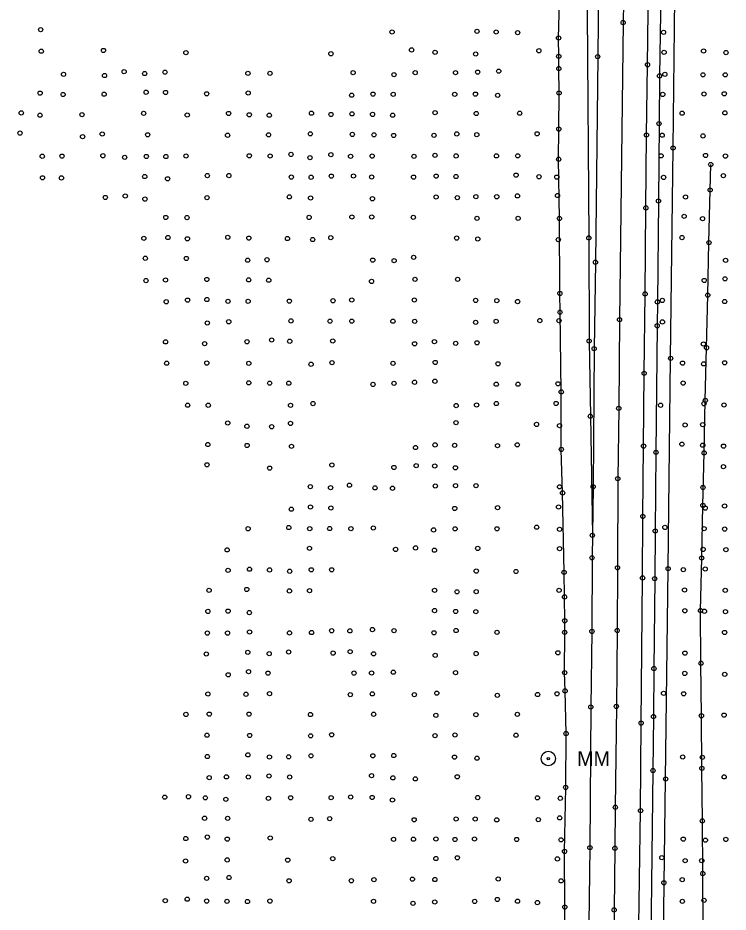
# Model space of a CAD drawing. Extents: x 20503438 to 20508873, y 7964251 to 7984667.
# Drawn here: x 20506322.2 to 20506659.8, y 7968504.5 to 7968929.7 of the extents above; entities that cross this region are included whole.
import ezdxf

# ---------------------------------------------------------------- set-up
doc = ezdxf.new("R2010")
doc.units = 0
for name, color, linetype in [('SurBreakLine', 7, 'Continuous'), ('SurConcreteSlab', 7, 'Continuous'), ('SurDrainageArrowDown', 7, 'Continuous'), ('SurEdgeRoadPaved', 7, 'Continuous'), ('SurEdgeShoulderPaved', 7, 'Continuous'), ('SurGuardRailCable', 7, 'Continuous'), ('SurPointsNonDTM', 7, 'Continuous'), ('SurRoadPoints', 7, 'Continuous'), ('SurSurveyPoints', 7, 'Continuous')]:
    doc.layers.add(name, color=color, linetype=linetype)

msp = doc.modelspace()

# ---------------------------------------------------------------- linework, layer by layer
at = {"layer": 'SurBreakLine'}
msp.add_lwpolyline([(20506610.7, 7968975.24), (20506609.9, 7968927.43), (20506608.2, 7968786.19), (20506607.82, 7968744.04), (20506607.34, 7968710.59), (20506607.22, 7968668.21), (20506607.08, 7968638.41), (20506606.68, 7968602.3), (20506606.19, 7968554.4), (20506606, 7968534.91), (20506605.63, 7968505.56), (20506604.86, 7968457.2)], dxfattribs=at)
at = {"layer": 'SurConcreteSlab'}
msp.add_lwpolyline([(20506564.49, 7969514.44), (20506574.01, 7969461.11), (20506578.45, 7969434.44), (20506583.17, 7969394.51), (20506586.51, 7969354.44), (20506588.8, 7969317.85), (20506589.77, 7969274.23), (20506590.63, 7969177.23), (20506591.64, 7969086.12), (20506591.92, 7969027.98), (20506592.58, 7968959.05), (20506592.8, 7968932.21), (20506593.59, 7968825.07), (20506593.73, 7968776.04), (20506594.33, 7968740.28), (20506595.27, 7968683.67)], dxfattribs=at)
at = {"layer": 'SurDrainageArrowDown'}
msp.add_lwpolyline([(20506647.98, 7968497.87), (20506647.77, 7968522.87), (20506647.55, 7968547.87), (20506647.33, 7968572.87), (20506647.12, 7968597.87), (20506646.9, 7968622.87), (20506646.68, 7968647.87), (20506647.24, 7968672.86), (20506647.82, 7968697.85), (20506648.4, 7968722.85), (20506648.97, 7968747.84), (20506649.55, 7968772.83), (20506650.12, 7968797.83), (20506650.7, 7968822.82), (20506651.27, 7968847.81), (20506651.55, 7968859.96)], dxfattribs=at)
at = {"layer": 'SurEdgeRoadPaved'}
for points in [[(20506595.72, 7969487.19), (20506595.11, 7969466.36), (20506594.59, 7969424.65), (20506594.85, 7969394.48), (20506596.15, 7969383.03), (20506600.49, 7969326.21), (20506603.4, 7969291.1), (20506600.36, 7969122.74), (20506600.06, 7969086.76), (20506599.49, 7969053.21), (20506599.36, 7969019.14), (20506598.62, 7968981.46), (20506598.4, 7968961.23), (20506597.81, 7968911.23), (20506596.74, 7968813.5), (20506596.12, 7968772.39), (20506595.63, 7968706.72), (20506595.11, 7968672.96), (20506595.06, 7968637.97), (20506594.54, 7968602.04), (20506594.11, 7968535.15), (20506593.63, 7968499.17)], [(20506616.8, 7968454.85), (20506618.19, 7968552.78), (20506618.46, 7968594.4), (20506619.15, 7968663.42), (20506619.27, 7968692.62), (20506619.63, 7968726.07), (20506619.9, 7968760.69), (20506620.36, 7968798.44), (20506620.71, 7968839.34), (20506621, 7968873.96), (20506621.49, 7968907.38), (20506621.92, 7968945.44)]]:
    msp.add_lwpolyline(points, dxfattribs=at)
at = {"layer": 'SurEdgeShoulderPaved'}
for points in [[(20506581.38, 7968427.94), (20506582.19, 7968506.89), (20506582.05, 7968533.35), (20506582.59, 7968563.8), (20506582.78, 7968589.42), (20506582.3, 7968609.69), (20506582.09, 7968618.38), (20506582.13, 7968637.56), (20506582.14, 7968643.04), (20506582.05, 7968654.38), (20506581.84, 7968666.08), (20506581.11, 7968703.83), (20506580.52, 7968724.49), (20506580.49, 7968751.85), (20506579.91, 7968789.75), (20506579.82, 7968798.65), (20506579.62, 7968834.28), (20506579.24, 7968862.48), (20506579.33, 7968876.79), (20506579.45, 7968893.97), (20506579.34, 7968905.58), (20506579.29, 7968911.38), (20506579.21, 7968920.08), (20506580.04, 7968948.94)], [(20506627.76, 7968942.11), (20506627.2, 7968902.1), (20506626.95, 7968879.38), (20506626.7, 7968842.59), (20506626.19, 7968794.65), (20506626.09, 7968783.26), (20506625.5, 7968723.09), (20506625.14, 7968685.69), (20506624.9, 7968663.04), (20506624.54, 7968620.31), (20506624.33, 7968597.48), (20506624.07, 7968571.84), (20506622.9, 7968477.89)]]:
    msp.add_lwpolyline(points, dxfattribs=at)
at = {"layer": 'SurGuardRailCable'}
msp.add_lwpolyline([(20506628.76, 7968467.84), (20506630.09, 7968567.83), (20506631.3, 7968667.82), (20506632.48, 7968767.82), (20506633.65, 7968867.81), (20506634.84, 7968967.8), (20506636.09, 7969067.8), (20506637.47, 7969167.79), (20506638.85, 7969267.78), (20506639.32, 7969301.82)], dxfattribs=at)
at = {"layer": 'SurPointsNonDTM'}
for centre in [(20506633.65, 7968867.81), (20506632.48, 7968767.82), (20506631.3, 7968667.82), (20506630.09, 7968567.83)]:
    msp.add_circle(centre, 1, dxfattribs=at)
at = {"layer": 'SurRoadPoints'}
for radius in [3.43, 0.571]:
    msp.add_circle((20506574.34, 7968577.53), radius, dxfattribs=at)
at = {"layer": 'SurSurveyPoints'}
for centre in [(20506609.9, 7968927.43), (20506333.01, 7968924.03), (20506500.08, 7968922.97), (20506540.45, 7968923.25), (20506549.55, 7968922.97), (20506559.75, 7968922.64), (20506579.21, 7968920.08), (20506629.11, 7968922.77), (20506333.31, 7968913.82), (20506362.89, 7968914.16), (20506402.08, 7968913.11), (20506471.01, 7968912.6), (20506509.35, 7968914.43), (20506520.52, 7968913.26), (20506539.83, 7968912.47), (20506569.85, 7968914.03), (20506629.36, 7968913.29), (20506648.14, 7968913.91), (20506658.8, 7968913.16), (20506579.29, 7968911.38), (20506597.81, 7968911.23), (20506621.49, 7968907.38), (20506372.71, 7968904.11), (20506382.49, 7968903.2), (20506392.11, 7968903.85), (20506431.54, 7968903.32), (20506442.04, 7968903.29), (20506481.57, 7968903.59), (20506511.06, 7968903.6), (20506530.22, 7968903.6), (20506540.78, 7968903.88), (20506550.77, 7968904.33), (20506579.34, 7968905.58), (20506343.92, 7968902.81), (20506363.4, 7968902.24), (20506500.96, 7968902.64), (20506627.2, 7968902.1), (20506629.75, 7968902.84), (20506647.85, 7968902.58), (20506658.44, 7968902.58), (20506332.79, 7968893.88), (20506343.72, 7968893.23), (20506363.21, 7968893.38), (20506383.16, 7968894.31), (20506392.4, 7968894.2), (20506411.95, 7968893.56), (20506431.68, 7968893.92), (20506480.86, 7968892.89), (20506490.98, 7968893.41), (20506500.62, 7968893.31), (20506529.86, 7968893.32), (20506539.68, 7968893.4), (20506550.28, 7968892.84), (20506579.45, 7968893.97), (20506628.74, 7968893.27), (20506648.32, 7968893.46), (20506657.97, 7968893.58), (20506323.81, 7968884.47), (20506332.74, 7968883.38), (20506352.67, 7968883.66), (20506381.99, 7968884.27), (20506402.72, 7968883.47), (20506422.37, 7968884.23), (20506432.18, 7968883.59), (20506441.7, 7968883.39), (20506461.76, 7968884.35), (20506471.04, 7968883.74), (20506481.04, 7968884.02), (20506490.79, 7968883.77), (20506500.38, 7968883.38), (20506520.51, 7968884.62), (20506540.09, 7968884.2), (20506560.72, 7968884.34), (20506637.94, 7968884.34), (20506658.25, 7968884.49), (20506626.95, 7968879.38), (20506323.21, 7968874.9), (20506362.31, 7968874.44), (20506383.89, 7968874.08), (20506421.89, 7968873.86), (20506441.36, 7968874.06), (20506461.2, 7968874.53), (20506481.19, 7968874.25), (20506491.46, 7968874.06), (20506500.8, 7968873.76), (20506519.98, 7968873.84), (20506530.83, 7968874.5), (20506540.34, 7968874.16), (20506569.01, 7968874.56), (20506579.33, 7968876.79), (20506621, 7968873.96), (20506628.46, 7968873.88), (20506647.89, 7968873.54), (20506352.96, 7968873.17), (20506333.8, 7968863.88), (20506343.18, 7968863.94), (20506362.61, 7968864.11), (20506372.98, 7968863.38), (20506383.24, 7968863.77), (20506392.55, 7968863.75), (20506402.1, 7968864.02), (20506432.18, 7968864.09), (20506442.13, 7968863.99), (20506452.03, 7968864.75), (20506461.04, 7968863.19), (20506470.99, 7968864.63), (20506480.35, 7968863.86), (20506490.61, 7968863.95), (20506510.5, 7968863.83), (20506520.48, 7968864.33), (20506530.52, 7968864.03), (20506549.69, 7968864.05), (20506559.8, 7968864.08), (20506579.24, 7968862.48), (20506627.96, 7968864.08), (20506649.07, 7968864.25), (20506658.51, 7968863.96), (20506651.55, 7968859.96), (20506333.91, 7968853.64), (20506342.92, 7968853.58), (20506382.51, 7968854.23), (20506393.36, 7968853.16), (20506412.28, 7968854.68), (20506422.49, 7968854.69), (20506452.17, 7968853.98), (20506461.6, 7968853.89), (20506471.21, 7968854.42), (20506481.73, 7968854.49), (20506490.35, 7968854), (20506510.27, 7968853.95), (20506521.03, 7968854.43), (20506530.48, 7968854.23), (20506559.01, 7968854.9), (20506569.93, 7968854.13), (20506578.37, 7968853.94), (20506629.13, 7968853.81), (20506657.54, 7968854.63), (20506651.27, 7968847.81), (20506363.79, 7968844.28), (20506373.25, 7968844.97), (20506412.08, 7968844.2), (20506451.25, 7968844.57), (20506461.33, 7968844.02), (20506490.73, 7968843.68), (20506521.02, 7968844.48), (20506531.09, 7968844.16), (20506539.9, 7968844.69), (20506549.82, 7968844.63), (20506559.68, 7968845.04), (20506578.71, 7968845.2), (20506639.57, 7968844.48), (20506382.6, 7968843.51), (20506620.71, 7968839.34), (20506626.7, 7968842.59), (20506638.91, 7968835.29), (20506392.51, 7968834.78), (20506402.58, 7968834.72), (20506460.64, 7968834.8), (20506480.95, 7968835.01), (20506490.41, 7968835.01), (20506510.16, 7968834.82), (20506540.45, 7968834.39), (20506559.99, 7968834.36), (20506579.62, 7968834.28), (20506647.65, 7968834.21), (20506382.07, 7968824.88), (20506393.52, 7968825.24), (20506402.79, 7968824.63), (20506421.98, 7968825.34), (20506431.99, 7968824.96), (20506450.34, 7968824.75), (20506462.31, 7968824.27), (20506470.94, 7968825.19), (20506530.75, 7968824.98), (20506540.82, 7968824.53), (20506579.08, 7968824.21), (20506593.59, 7968825.07), (20506637.88, 7968825.21), (20506650.7, 7968822.82), (20506382.76, 7968815.38), (20506402.3, 7968815.29), (20506431.41, 7968814.45), (20506440.62, 7968814.67), (20506490.88, 7968814.48), (20506501.06, 7968814.22), (20506510.31, 7968815.8), (20506658.59, 7968814.4), (20506596.74, 7968813.5), (20506412.02, 7968805.29), (20506510.94, 7968805.34), (20506531.24, 7968805.38), (20506658.34, 7968805.6), (20506383.09, 7968804.76), (20506392.39, 7968805.05), (20506431.89, 7968805.11), (20506441.45, 7968804.95), (20506490.3, 7968804.38), (20506648.44, 7968804.82), (20506579.82, 7968798.65), (20506620.36, 7968798.44), (20506650.12, 7968797.83), (20506392.72, 7968794.7), (20506402.88, 7968795.48), (20506412.04, 7968795.75), (20506422.08, 7968794.92), (20506431.66, 7968794.9), (20506451.21, 7968795), (20506472.02, 7968795.18), (20506480.91, 7968795.56), (20506510.66, 7968795.53), (20506539.8, 7968795.33), (20506549.84, 7968795.19), (20506559.72, 7968794.78), (20506626.19, 7968794.65), (20506628.51, 7968795.33), (20506658.15, 7968794.81), (20506579.91, 7968789.75), (20506412.23, 7968784.61), (20506422.43, 7968785.2), (20506452, 7968785.6), (20506470.59, 7968785.47), (20506480.93, 7968785.47), (20506500.47, 7968785.46), (20506510.83, 7968785.37), (20506539.8, 7968784.93), (20506549.54, 7968785.4), (20506570.3, 7968785.74), (20506579.39, 7968785.7), (20506608.2, 7968786.19), (20506628.57, 7968785.11), (20506626.09, 7968783.26), (20506392.42, 7968775.64), (20506431.1, 7968775.68), (20506442.81, 7968776.54), (20506451.44, 7968775.93), (20506471.87, 7968776.07), (20506520.2, 7968775.74), (20506593.73, 7968776.04), (20506410.98, 7968774.77), (20506510.78, 7968774.72), (20506530.32, 7968774.95), (20506540.44, 7968775.19), (20506596.12, 7968772.39), (20506648.07, 7968774.64), (20506649.55, 7968772.83), (20506392.93, 7968765.49), (20506412, 7968765.54), (20506431.97, 7968765.43), (20506461.58, 7968764.98), (20506471.49, 7968765.76), (20506500.5, 7968765.43), (20506520.58, 7968765.83), (20506550.42, 7968765.2), (20506638.14, 7968765.52), (20506648.2, 7968765.16), (20506658.14, 7968765.67), (20506619.9, 7968760.69), (20506402.03, 7968755.91), (20506431.96, 7968756.15), (20506441.87, 7968755.99), (20506450.99, 7968755.97), (20506490.98, 7968755.41), (20506500.97, 7968755.91), (20506510.75, 7968756.44), (20506520.43, 7968756.9), (20506549.58, 7968755.49), (20506559.91, 7968755.49), (20506578.95, 7968755.69), (20506638.44, 7968756.04), (20506580.49, 7968751.85), (20506462.51, 7968746.29), (20506549.61, 7968746.31), (20506578.06, 7968746.34), (20506648.34, 7968746.2), (20506648.97, 7968747.84), (20506402.91, 7968745.52), (20506412.7, 7968745.49), (20506451.8, 7968745.44), (20506530.54, 7968745.34), (20506540.24, 7968745.59), (20506607.82, 7968744.04), (20506627.68, 7968745.5), (20506657.82, 7968745.63), (20506594.33, 7968740.28), (20506421.96, 7968737.08), (20506431.07, 7968735.52), (20506442.81, 7968735.27), (20506451.79, 7968736.86), (20506530.46, 7968737.21), (20506568.75, 7968736.39), (20506579.68, 7968735.78), (20506639.36, 7968736.11), (20506647.74, 7968736.27), (20506412.5, 7968726.81), (20506431.18, 7968726.39), (20506452.26, 7968725.97), (20506511.21, 7968725.39), (20506520.52, 7968726.64), (20506529.82, 7968726.44), (20506550.18, 7968726.3), (20506559.57, 7968726.68), (20506619.63, 7968726.07), (20506637.85, 7968726.99), (20506647.74, 7968726.5), (20506657.64, 7968726.05), (20506580.52, 7968724.49), (20506625.5, 7968723.09), (20506648.4, 7968722.85), (20506412.1, 7968717.19), (20506471.46, 7968717.1), (20506511.53, 7968716.78), (20506520.35, 7968716.64), (20506657.58, 7968716.32), (20506441.86, 7968715.61), (20506500.94, 7968715.93), (20506530.18, 7968715.77), (20506607.34, 7968710.59), (20506461.23, 7968706.8), (20506470.84, 7968706.33), (20506479.82, 7968707.49), (20506491.93, 7968706.22), (20506500.27, 7968706.03), (20506520.63, 7968707.11), (20506530.24, 7968707.25), (20506539.95, 7968707.27), (20506579.66, 7968706.71), (20506581.11, 7968703.83), (20506595.63, 7968706.72), (20506647.87, 7968706.43), (20506452.18, 7968696.07), (20506461.28, 7968697.12), (20506470.97, 7968696.63), (20506529.86, 7968696.43), (20506550.22, 7968696.81), (20506579.21, 7968697.15), (20506647.82, 7968697.85), (20506648.92, 7968696.58), (20506658.13, 7968697.61), (20506619.27, 7968692.62), (20506431.66, 7968686.79), (20506450.97, 7968687.36), (20506460.95, 7968686.84), (20506470.43, 7968686.89), (20506480.5, 7968686.83), (20506491.14, 7968687.16), (20506530.05, 7968686.74), (20506549.94, 7968686.76), (20506568.79, 7968687.52), (20506579.7, 7968686.52), (20506629.73, 7968687.42), (20506648.42, 7968686.81), (20506658.18, 7968686.63), (20506519.81, 7968686.23), (20506595.27, 7968683.67), (20506625.14, 7968685.69), (20506421.68, 7968676.73), (20506460.82, 7968677.47), (20506501.73, 7968676.95), (20506511.23, 7968677.66), (20506520.21, 7968676.59), (20506540.79, 7968677.43), (20506579.69, 7968677.3), (20506647.92, 7968676.96), (20506658.75, 7968676.82), (20506595.11, 7968672.96), (20506647.24, 7968672.86), (20506422.12, 7968667), (20506432.3, 7968667.56), (20506441.83, 7968667.2), (20506451.41, 7968666.58), (20506461.65, 7968667.26), (20506471.35, 7968667.27), (20506540.08, 7968666.65), (20506558.96, 7968666.46), (20506581.84, 7968666.08), (20506607.22, 7968668.21), (20506638.49, 7968667.34), (20506648.92, 7968667.62), (20506619.15, 7968663.42), (20506624.9, 7968663.04), (20506413.09, 7968657.51), (20506431.02, 7968657.91), (20506451.28, 7968657.22), (20506460.85, 7968657.37), (20506520.28, 7968657.49), (20506530.96, 7968656.79), (20506540.06, 7968656.86), (20506579.46, 7968657.48), (20506639.08, 7968657.66), (20506658.43, 7968657.49), (20506582.05, 7968654.38), (20506412.51, 7968647.48), (20506422.13, 7968647.61), (20506432.25, 7968646.93), (20506520.25, 7968647.87), (20506530.27, 7968647.47), (20506539.88, 7968647.36), (20506639.23, 7968647.8), (20506646.68, 7968647.87), (20506648.54, 7968647.56), (20506658.53, 7968647.36), (20506582.14, 7968643.04), (20506412.28, 7968637.18), (20506421.87, 7968637.17), (20506432.34, 7968637.71), (20506451.31, 7968637.26), (20506461.82, 7968637.45), (20506471.38, 7968638.29), (20506480.01, 7968638.22), (20506490.75, 7968638.85), (20506500.99, 7968638.35), (20506520.01, 7968637.32), (20506530.49, 7968638.39), (20506549.94, 7968637.52), (20506582.13, 7968637.56), (20506595.06, 7968637.97), (20506607.08, 7968638.41), (20506658.12, 7968637.48), (20506411.78, 7968627.26), (20506431.49, 7968628.03), (20506441.67, 7968627.37), (20506450.89, 7968628.2), (20506472.05, 7968627.68), (20506480.15, 7968628.35), (20506491.28, 7968627.31), (20506540.03, 7968627.44), (20506578.87, 7968627.81), (20506639.26, 7968627.64), (20506520.57, 7968626.58), (20506646.9, 7968622.87), (20506431.85, 7968618.85), (20506500.66, 7968618.59), (20506530.23, 7968618.37), (20506582.09, 7968618.38), (20506624.54, 7968620.31), (20506422.17, 7968617.35), (20506441.12, 7968618.13), (20506481.97, 7968618.16), (20506490.34, 7968618.2), (20506639.22, 7968618.01), (20506658.21, 7968617.55), (20506412.52, 7968608.19), (20506430.66, 7968608.1), (20506441.83, 7968608.4), (20506480.23, 7968607.92), (20506490.69, 7968608.27), (20506510.68, 7968607.92), (20506521.33, 7968608.61), (20506550.11, 7968607.56), (20506569.24, 7968607.95), (20506578.49, 7968608.31), (20506582.3, 7968609.69), (20506629.1, 7968608.52), (20506638.66, 7968608.31), (20506594.54, 7968602.04), (20506606.68, 7968602.3), (20506402.08, 7968598.51), (20506413.18, 7968598.64), (20506432.07, 7968598.65), (20506461.29, 7968598.45), (20506491.32, 7968598.59), (20506520.9, 7968598.1), (20506539.92, 7968598.37), (20506559.62, 7968598.56), (20506624.33, 7968597.48), (20506647.12, 7968597.87), (20506657.89, 7968598.17), (20506618.46, 7968594.4), (20506412.1, 7968588.62), (20506432.39, 7968588.5), (20506471.33, 7968588.83), (20506530, 7968588.74), (20506558.98, 7968588.63), (20506582.78, 7968589.42), (20506461.35, 7968588.33), (20506520.47, 7968588.41), (20506412.25, 7968578.48), (20506431.53, 7968579.28), (20506441.77, 7968578.25), (20506450.92, 7968578.34), (20506461.54, 7968578.82), (20506490.92, 7968578.84), (20506500.88, 7968578.96), (20506529.74, 7968578.2), (20506540.45, 7968577.7), (20506638.2, 7968578.28), (20506647.57, 7968578.12), (20506624.07, 7968571.84), (20506647.33, 7968572.87), (20506413.14, 7968568.43), (20506421.32, 7968568.82), (20506431.74, 7968568.74), (20506441.56, 7968569.24), (20506451.39, 7968568.74), (20506490.3, 7968569.41), (20506500.44, 7968568.34), (20506511.11, 7968567.87), (20506531.05, 7968568.85), (20506657.93, 7968568.83), (20506582.59, 7968563.8), (20506392.02, 7968559.17), (20506403.29, 7968559.36), (20506411.31, 7968558.85), (20506451.85, 7968558.88), (20506471.1, 7968558.91), (20506480.39, 7968559.26), (20506490.61, 7968559.02), (20506540.77, 7968558.97), (20506569.18, 7968558.85), (20506421.05, 7968558.16), (20506441.3, 7968558.61), (20506500.24, 7968557.83), (20506580.03, 7968558.65), (20506606.19, 7968554.4), (20506618.19, 7968552.78), (20506410.95, 7968549.14), (20506421.9, 7968549.12), (20506461.55, 7968548.64), (20506470.42, 7968548.93), (20506510.57, 7968548.4), (20506530.51, 7968548.76), (20506539.58, 7968548.77), (20506549.82, 7968548.37), (20506569.57, 7968548.49), (20506579.71, 7968549.32), (20506647.55, 7968547.87), (20506402.01, 7968539.5), (20506412.23, 7968540.19), (20506421.73, 7968539.23), (20506442.17, 7968539.77), (20506500.77, 7968539.11), (20506510.23, 7968539.18), (20506520.92, 7968539.3), (20506530.01, 7968539.06), (20506539.25, 7968539.29), (20506559.29, 7968539.05), (20506580.4, 7968538.89), (20506638.47, 7968539.23), (20506649.03, 7968538.73), (20506658.71, 7968539.09), (20506582.05, 7968533.35), (20506594.11, 7968535.15), (20506606, 7968534.91), (20506421.7, 7968529.33), (20506450.49, 7968529.24), (20506471.87, 7968529.94), (20506520.88, 7968529.98), (20506531.11, 7968530.35), (20506578.66, 7968529.81), (20506628.27, 7968530.42), (20506639.39, 7968529), (20506647.26, 7968528.98), (20506401.93, 7968528.83), (20506411.93, 7968520.59), (20506422.54, 7968520.97), (20506647.77, 7968522.87), (20506451.12, 7968519.41), (20506480.71, 7968519.43), (20506491.45, 7968519.97), (20506509.77, 7968520.19), (20506520.41, 7968520.02), (20506550.53, 7968520.26), (20506580.43, 7968519.38), (20506629.27, 7968518.45), (20506637.98, 7968519.92), (20506392.25, 7968509.95), (20506402.72, 7968510.67), (20506411.95, 7968509.76), (20506421.63, 7968509.62), (20506431.34, 7968509.55), (20506442, 7968509.77), (20506491.25, 7968509.64), (20506510.04, 7968508.69), (20506520.35, 7968509.34), (20506539.34, 7968509.61), (20506550.13, 7968510.53), (20506559.71, 7968509.71), (20506569.15, 7968509.05), (20506638.04, 7968509.64), (20506648.32, 7968510.15), (20506582.19, 7968506.89), (20506605.63, 7968505.56)]:
    msp.add_circle(centre, 1, dxfattribs=at)

# ---------------------------------------------------------------- texts
at = {"layer": 'SurRoadPoints'}
msp.add_text('MM', height=6.995, rotation=360, dxfattribs=at).set_placement((20506588.05, 7968574.04))

doc.saveas('drawing.dxf')
